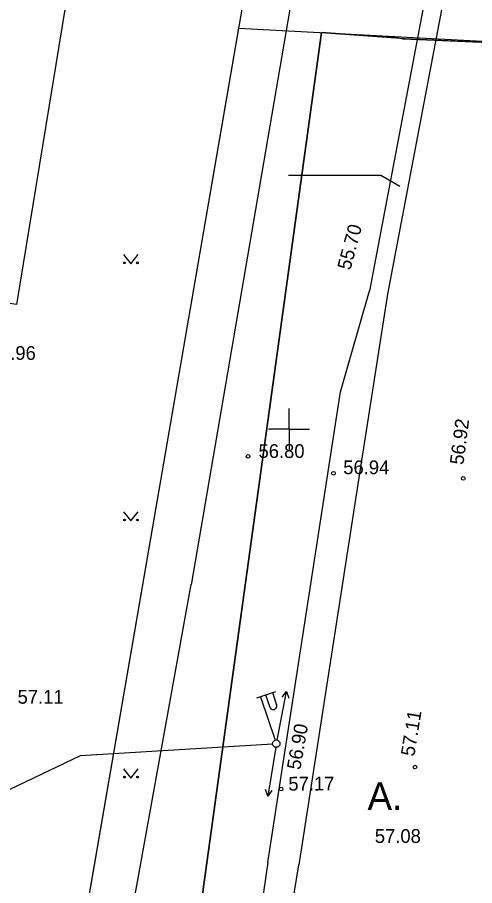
# Model space of a CAD drawing. Extents: x 9156 to 9809, y 2728 to 4000.
# Drawn here: x 9385.19 to 9410.12, y 3825.13 to 3872.43 of the extents above; entities that cross this region are included whole.
import ezdxf

# ---------------------------------------------------------------- set-up
doc = ezdxf.new("R2010")
doc.units = 0
for name, color, linetype in [('Level 54', 7, 'Continuous'), ('Level 6', 7, 'Continuous'), ('Level 61', 7, 'Continuous'), ('Level 7', 7, 'Continuous')]:
    doc.layers.add(name, color=color, linetype=linetype)

# ---------------------------------------------------------------- blocks, each defined once
blk = doc.blocks.new('KRTRIS')
at = {"layer": 'Level 61'}
for q in [(0, 1.125), (-1.125, 0), (1.125, 0), (0, -1.125)]:
    blk.add_line((0, 0), q, dxfattribs=at)

msp = doc.modelspace()

# ---------------------------------------------------------------- linework, layer by layer
at = {"layer": 'Level 54'}
for p, q in [((9402.449, 3886.872), (9394.674, 3841.51)), ((9408.809, 3880.838), (9404.385, 3857.533)), ((9409.791, 3880.652), (9405.367, 3857.347)), ((9390.986, 3859.509), (9391.386, 3859.005)), ((9391.386, 3859.005), (9391.786, 3859.509)), ((9390.986, 3845.5), (9391.386, 3844.996)), ((9391.386, 3844.996), (9391.786, 3845.5)), ((9389.783, 3814.502), (9394.668, 3841.535)), ((9398.248, 3835.356), (9399.289, 3835.711)), ((9398.437, 3835.421), (9399.243, 3833.054)), ((9398.721, 3835.518), (9398.946, 3834.855)), ((9399.099, 3835.647), (9399.325, 3834.984)), ((9399.346, 3833.061), (9399.868, 3835.71)), ((9399.629, 3835.405), (9399.868, 3835.71)), ((9399.868, 3835.71), (9399.984, 3835.334)), ((9399.275, 3832.668), (9398.841, 3830.003)), ((9399.307, 3832.865), (9399.307, 3832.865)), ((9390.986, 3831.491), (9391.386, 3830.987)), ((9391.386, 3830.987), (9391.786, 3831.491)), ((9398.841, 3830.003), (9398.712, 3830.374)), ((9399.07, 3830.316), (9398.841, 3830.003)), ((9399.566, 3830.389), (9399.566, 3830.389)), ((9398.854, 3826.385), (9396.165, 3808.8)), ((9398.675, 3814.833), (9400.53, 3826.264))]:
    msp.add_line(p, q, dxfattribs=at)
for points in [[(9406.072, 3897.732), (9400.514, 3898.327), (9397.355, 3898.016), (9394.877, 3896.649), (9391.966, 3893.481), (9390.913, 3891.679), (9390.479, 3889.381), (9385.153, 3856.791), (9374.649, 3858.353), (9371.614, 3858.291), (9369.074, 3857.794), (9365.047, 3855.557), (9362.198, 3852.451), (9360.092, 3845.617), (9362.363, 3836.166)], [(9399.963, 3863.842), (9405.007, 3863.842), (9406.033, 3863.243)], [(9398.854, 3826.385), (9402.806, 3852.023), (9404.385, 3857.533)], [(9405.367, 3857.347), (9403.875, 3847.81), (9400.53, 3826.264)], [(9367.358, 3823.183), (9374.959, 3825.685), (9388.635, 3832.224), (9399.107, 3832.855)]]:
    msp.add_lwpolyline(points, dxfattribs=at)
for centre, radius in [((9391.036, 3859.059), 0.0433), ((9391.736, 3859.059), 0.0482), ((9397.77, 3848.515), 0.1), ((9402.422, 3847.597), 0.1), ((9409.493, 3847.314), 0.1), ((9391.036, 3845.05), 0.0433), ((9391.736, 3845.05), 0.0482), ((9399.307, 3832.865), 0.2), ((9406.866, 3831.589), 0.1), ((9391.036, 3831.041), 0.0433), ((9391.736, 3831.041), 0.0482), ((9399.566, 3830.389), 0.1)]:
    msp.add_circle(centre, radius, dxfattribs=at)
msp.add_arc((9399.136, 3834.919), 0.2, 198.7403, 18.8617, dxfattribs=at)
at = {"layer": 'Level 6'}
msp.add_line((9405.858, 3871.32), (9401.769, 3871.605), dxfattribs=at)
msp.add_lwpolyline([(9406.335, 3871.284), (9417.264, 3870.77), (9419.931, 3861.081), (9410.086, 3776.653), (9389.428, 3778.75), (9392.066, 3801.386), (9401.769, 3871.605)], close=True, dxfattribs=at)
for points in [[(9401.769, 3871.605), (9392.066, 3801.386), (9389.441, 3778.868)], [(9419.931, 3861.081), (9417.264, 3870.77), (9406.215, 3871.248), (9405.858, 3871.32)]]:
    msp.add_lwpolyline(points, dxfattribs=at)
at = {"layer": 'Level 7'}
for p, q in [((9406.13, 3923.27), (9384.82, 3799.8)), ((9397.252, 3871.834), (9384.82, 3799.8)), ((9397.252, 3871.834), (9417.264, 3870.77))]:
    msp.add_line(p, q, dxfattribs=at)

# ---------------------------------------------------------------- block references
at = {"layer": 'Level 54'}
msp.add_blockref('KRTRIS', (9400, 3850), dxfattribs=at)

# ---------------------------------------------------------------- texts
for s, rotation, p in [('55.70', 75.0601, (9403.341, 3858.616)), ('56.92', 82.5892, (9409.501, 3848.024)), ('56.94', 359.9542, (9402.957, 3847.544)), ('57.11', 80.8334, (9406.827, 3832.143)), ('56.90', 79.9978, (9400.612, 3831.402)), ('57.17', 0.2311, (9399.966, 3830.305))]:
    msp.add_text(s, height=0.75, rotation=rotation, dxfattribs=at).set_placement(p)
for s, height, p in [('56.96', 0.75, (9383.688, 3853.771)), ('56.80', 0.75, (9398.338, 3848.428)), ('57.11', 0.75, (9385.206, 3835.038)), ('A.', 1.5, (9404.279, 3829.254)), ('57.08', 0.75, (9404.676, 3827.456))]:
    msp.add_text(s, height=height, dxfattribs=at).set_placement(p)

doc.saveas('drawing.dxf')
